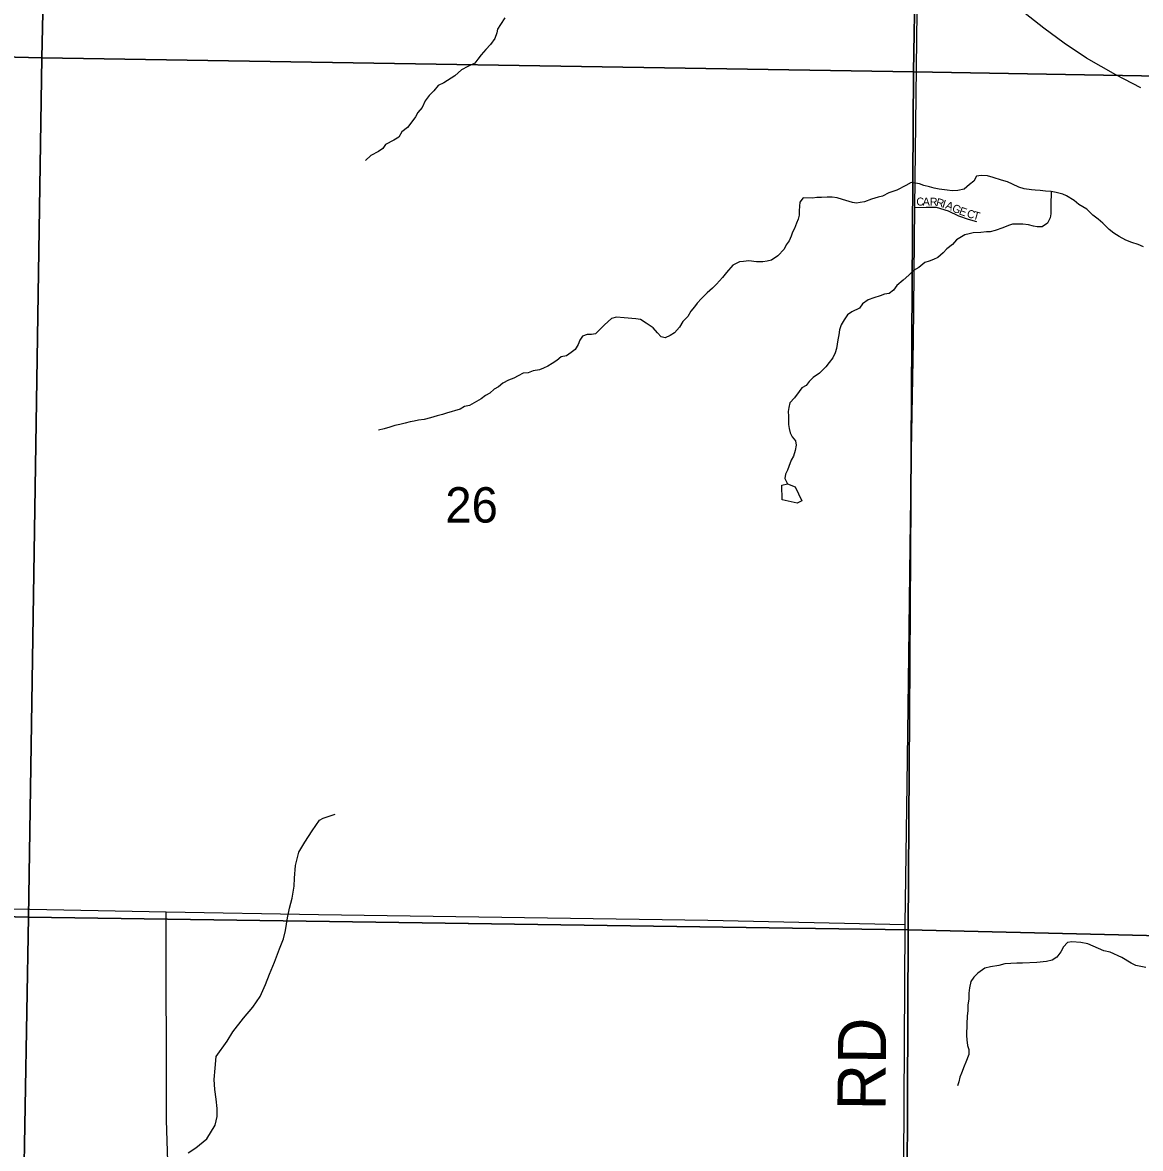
# Model space of a CAD drawing. Extents: x 1310247 to 1552180, y 377264 to 706493.
# Drawn here: x 1367792 to 1374773, y 549499 to 556532 of the extents above; entities that cross this region are included whole.
import ezdxf

# ---------------------------------------------------------------- set-up
doc = ezdxf.new("R2010")
doc.units = 0
for name, color, linetype in [('GM_X_County_Road', 7, 'Continuous'), ('GM_X_County_Road_Text', 7, 'Continuous'), ('GM_X_Minor_River', 7, 'Continuous'), ('GM_X_Section', 7, 'Continuous'), ('GM_X_Section_Text', 7, 'Continuous'), ('GM_X_Township_ROW', 7, 'Continuous'), ('GM_X_Township_Subdivision', 7, 'Continuous'), ('GM_X_Township_Subdivision_Text', 7, 'Continuous'), ('GM_X_US_Route', 7, 'Continuous')]:
    doc.layers.add(name, color=color, linetype=linetype)

msp = doc.modelspace()

# ---------------------------------------------------------------- linework, layer by layer
at = {"layer": 'GM_X_County_Road'}
for points in [[(1373304.1, 550899.1), (1373316, 551775.6), (1373326, 552581), (1373334.2, 553261.4), (1373342.4, 553857.9), (1373356.1, 554542.9), (1373364.5, 555376.1), (1373378.9, 556598.6), (1373388.4, 557282.4)], [(1362569.9, 551110.4), (1363597, 551082.9), (1364402.8, 551061.6), (1365213.1, 551046.2), (1365814.3, 551033.8), (1368689, 550977.5), (1369639.4, 550961.1), (1372071, 550924.7), (1373304.1, 550899.1)], [(1373247.9, 545596.3), (1373284.2, 547543.9), (1373304.1, 550899.1)]]:
    msp.add_lwpolyline(points, dxfattribs=at)
at = {"layer": 'GM_X_Minor_River'}
for points in [[(1370803, 556562.4), (1370775.9, 556521), (1370759, 556491.4), (1370754.4, 556467.4), (1370741.4, 556431.7), (1370714.4, 556394.3), (1370685.5, 556363), (1370656.6, 556329.7), (1370635.9, 556304.1), (1370617.2, 556278.6), (1370572.6, 556257.7), (1370534, 556236.7), (1370491, 556199.8), (1370423.8, 556155.5), (1370387.3, 556138.4), (1370360.4, 556105), (1370331.6, 556075.7), (1370306.7, 556042.3), (1370287.5, 556000.7), (1370260.7, 555971.3), (1370246, 555943.6), (1370223.1, 555912.1), (1370196.1, 555876.8), (1370161.4, 555849.6), (1370142.5, 555816), (1370109.9, 555796.8), (1370059.2, 555770.2), (1370042.5, 555744.5), (1370014, 555727.2), (1369967.3, 555702.4), (1369934.4, 555671.2)], [(1374791.2, 555131.4), (1374757.5, 555146.4), (1374719.8, 555157.4), (1374682.2, 555172.5), (1374638.8, 555195.8), (1374607.3, 555216.8), (1374577.9, 555239.7), (1374537, 555278.9), (1374509.6, 555303.8), (1374476.3, 555328.8), (1374437.2, 555366), (1374388, 555395.4), (1374358.6, 555420.3), (1374311.4, 555449.8), (1374287.7, 555460.4), (1374245.9, 555469.6), (1374216.1, 555476.5), (1374180.1, 555479.5), (1374146.2, 555482.4), (1374116.2, 555485.3), (1374092.3, 555487.9), (1374046.4, 555493.2), (1374012.7, 555504.2), (1373973.2, 555523.3), (1373943.5, 555536.2), (1373905.8, 555547.3), (1373852.2, 555564.8), (1373818.4, 555573.8), (1373778.5, 555576.9), (1373748.3, 555571.7), (1373731.5, 555542.1), (1373704.9, 555520.7), (1373672.1, 555491.5), (1373631.8, 555482.6), (1373597.8, 555481.5), (1373565.8, 555484.4), (1373516, 555491.8), (1373484.1, 555496.7), (1373456.3, 555505.5), (1373420.5, 555514.5), (1373392.8, 555525.3), (1373341, 555532.8), (1373308.5, 555513.6), (1373251.6, 555485.1), (1373201.2, 555468.4), (1373162.6, 555447.4), (1373134.4, 555442.2), (1373094, 555429.2), (1373049.6, 555412.4), (1373023.4, 555407.1), (1372999.3, 555403.8), (1372975.4, 555408.4), (1372911.8, 555426.3), (1372878.1, 555437.2), (1372848.2, 555442.1), (1372816.2, 555440.9), (1372782.1, 555439.9)], [(1372782.1, 555439.9), (1372752.1, 555438.7), (1372725.9, 555435.4), (1372666, 555437.1), (1372645.2, 555409.5), (1372644.6, 555385.5), (1372641.7, 555355.5), (1372641, 555329.4), (1372636.3, 555303.4), (1372625.7, 555279.6), (1372612.8, 555245.9), (1372600.1, 555222.1), (1372591.5, 555198.3), (1372578.7, 555168.5), (1372560, 555143), (1372547.3, 555117.2), (1372508.1, 555074.2), (1372469.3, 555047.1), (1372441.2, 555041.9), (1372415, 555036.6), (1372375, 555037.7), (1372327.1, 555043), (1372295, 555039.9), (1372268.9, 555036.6), (1372228.3, 555015.7), (1372187.1, 554970.6), (1372162.2, 554939.2), (1372125.1, 554898.1), (1372100.4, 554872.7), (1372067.6, 554843.5), (1372032.6, 554808.3), (1372003.8, 554779), (1371987.1, 554755.4), (1371964.4, 554729.9), (1371947.5, 554696.3), (1371914.7, 554665.1), (1371893.7, 554629.5), (1371862.7, 554594.2), (1371836.2, 554576.9), (1371803.9, 554563.8), (1371780, 554568.4), (1371756.6, 554593.2), (1371729.5, 554626), (1371686.3, 554655.3), (1371650.8, 554676.4), (1371620.9, 554681.2), (1371549, 554687.2), (1371501.1, 554692.6), (1371468.9, 554683.4), (1371425.8, 554644.5), (1371397, 554615.2), (1371370.2, 554587.8), (1371344.1, 554584.5), (1371318.1, 554583.2), (1371289.8, 554574), (1371271.1, 554548.4), (1371262.3, 554520.5), (1371243.5, 554489), (1371219, 554471.6), (1371188.4, 554450.3), (1371156.2, 554443.2), (1371127.6, 554421.9), (1371099.1, 554402.6), (1371072.6, 554385.3), (1371044.2, 554374), (1371019.9, 554362.7), (1370979.7, 554355.8), (1370949.4, 554344.5), (1370919.3, 554341.4), (1370886.9, 554326.2), (1370860.4, 554310.9), (1370826, 554297.8), (1370791.5, 554278.7), (1370764.9, 554257.3), (1370736.5, 554242.1), (1370709.8, 554216.7), (1370683.4, 554203.4), (1370656.8, 554182), (1370583.6, 554139.9), (1370551.5, 554134.8), (1370525, 554117.5), (1370440.2, 554091.7), (1370414, 554084.4), (1370381.8, 554075.3), (1370339.4, 554062.4), (1370301.1, 554053.4), (1370265, 554048.4), (1370236.8, 554043.1), (1370212.6, 554037.8), (1370182.4, 554030.6), (1370148.2, 554021.5), (1370117.9, 554014.3), (1370085.7, 554005.2), (1370049.4, 553994.1), (1370015.1, 553985)], [(1374216.1, 555476.5), (1374213.8, 555392.2), (1374212.3, 555338.1), (1374209.6, 555312.1), (1374192.7, 555278.4), (1374158.1, 555255.3), (1374128.1, 555256.1), (1374104.2, 555260.8), (1374074.3, 555267.7), (1374038.5, 555272.7), (1374012.5, 555273.4), (1373974.4, 555272.4), (1373948.2, 555265.1), (1373913.8, 555250), (1373865.3, 555233.3), (1373835, 555224.1), (1373811, 555224.8), (1373776.9, 555221.7), (1373728.8, 555219), (1373702.6, 555211.7), (1373676.4, 555206.4), (1373623.6, 555175.8), (1373598.8, 555146.3), (1373564, 555119.2), (1373541.3, 555093.7), (1373506.5, 555064.6), (1373480.1, 555051.3), (1373453.8, 555041.9), (1373425.6, 555032.7), (1373388.7, 555001.6), (1373356.2, 554982.4), (1373325.4, 554953.2), (1373290.6, 554924), (1373251.6, 554889), (1373230.8, 554859.5), (1373204.3, 554840.1), (1373174.1, 554834.9), (1373147.8, 554825.6), (1373107.4, 554812.7), (1373073.1, 554799.6), (1373036.4, 554774.5), (1373017.7, 554748.9), (1372971, 554726.2), (1372942.5, 554706.9), (1372921.6, 554675.3), (1372904.8, 554643.7), (1372893.9, 554611.9), (1372889.1, 554581.9), (1372882.2, 554550), (1372874.8, 554496), (1372866, 554468.1), (1372851.2, 554438.4), (1372828.4, 554409), (1372807.6, 554381.4), (1372768.6, 554342.4), (1372729.8, 554315.3), (1372705.1, 554289.9), (1372684.4, 554264.4), (1372658, 554251.1), (1372641.4, 554227.5), (1372612.3, 554188.2), (1372583.4, 554156.8), (1372576.6, 554126.9), (1372574, 554102.9), (1372575.2, 554072.8), (1372575.8, 554020.6), (1372579.1, 553996.4), (1372586.4, 553970.1), (1372597.7, 553943.7), (1372619.1, 553919), (1372622.4, 553892.8), (1372617.4, 553858.8), (1372606.5, 553823), (1372591.8, 553799.3), (1372576.7, 553759.6), (1372568.1, 553735.8), (1372555.5, 553712), (1372552.7, 553684), (1372567.8, 553651.5)], [(1372536.5, 553551.5), (1372532.8, 553641.9), (1372567.8, 553651.5)], [(1372567.8, 553651.5), (1372616.6, 553631.7), (1372658.4, 553544.5), (1372630, 553529.2), (1372536.5, 553551.5)], [(1368827.1, 549472.1), (1368873.9, 549503.1), (1368943.7, 549559), (1368994.5, 549645.6), (1369008.2, 549699.3), (1369007.8, 549749.4), (1369001.6, 549807.8), (1368993.5, 549868.1), (1368989.4, 549930.4), (1368995.6, 550000.3), (1369002, 550074.3), (1369071, 550168.3), (1369104.9, 550227.4), (1369171.6, 550313.5), (1369229.8, 550381.9), (1369276, 550448.6), (1369310.4, 550523.7), (1369334.4, 550587.1), (1369364.8, 550662.3), (1369397.4, 550745.4), (1369421.4, 550808.8), (1369435.1, 550860.5), (1369447.6, 550940.3), (1369459.5, 551000), (1369475.4, 551061.7), (1369487.8, 551137.5), (1369491.4, 551187.4), (1369495.9, 551267.5), (1369516.5, 551349), (1369554.5, 551412), (1369600.7, 551482.7), (1369646.9, 551549.4), (1369669.3, 551562.7), (1369744.1, 551586.4)], [(1374805.6, 550629.8), (1374743.8, 550641.4), (1374714.1, 550656.1), (1374656.8, 550691.6), (1374583.5, 550725.4), (1374543.6, 550734.4), (1374444.4, 550776.9), (1374400.6, 550786), (1374344.5, 550789.5), (1374316.4, 550786.2), (1374291.7, 550758.8), (1374274.9, 550727.2), (1374250, 550693.9), (1374221.5, 550674.6), (1374185.3, 550667.5), (1374125, 550661), (1374036.7, 550657.3), (1374000.6, 550656.2), (1373926.4, 550652.1), (1373888.1, 550643), (1373835.8, 550634.4), (1373801.5, 550625.2), (1373756.6, 550594.4), (1373732, 550569), (1373713.3, 550541.5), (1373704.3, 550501.7), (1373701.5, 550469.8), (1373700.7, 550433.8), (1373695.7, 550393.9), (1373694.9, 550360), (1373690.1, 550326.1), (1373688.9, 550278.1), (1373687.1, 550204.2), (1373688.5, 550178.1), (1373693.7, 550142), (1373701.1, 550117.8), (1373700.3, 550085.8), (1373683.1, 550038.3), (1373672.5, 550012.5), (1373655.4, 549969), (1373644.8, 549945.2), (1373638.1, 549915.4), (1373629.5, 549889.6)]]:
    msp.add_lwpolyline(points, dxfattribs=at)
at = {"layer": 'GM_X_Section'}
for points in [[(1362710.2, 561996.6), (1368035.3, 561851.6), (1367913.1, 556311.9), (1362599.7, 556444.5)], [(1368035.3, 561851.6), (1373450.2, 561623.6), (1373354.9, 556223.4), (1367913.1, 556311.9)], [(1373450.2, 561623.6), (1378767.5, 561400.2), (1378698.4, 556185.4), (1378695.2, 556131.5), (1373354.9, 556223.4)], [(1367913.1, 556311.9), (1367828.5, 550943.2), (1362647, 551075), (1362599.7, 556444.5)], [(1367913.1, 556311.9), (1373354.9, 556223.4), (1373322, 550865.2), (1367828.5, 550943.2)], [(1378695.2, 556131.5), (1378663.5, 550736.9), (1373322, 550865.2), (1373354.9, 556223.4)], [(1362647, 551075), (1367828.5, 550943.2), (1367735.2, 545620.8), (1362530.6, 545703.1)], [(1367828.5, 550943.2), (1373322, 550865.2), (1373300.7, 545567.2), (1373200.7, 545569.5), (1367735.2, 545620.8)], [(1373322, 550865.2), (1378663.5, 550736.9), (1378613.8, 545511.6), (1373300.7, 545567.2)]]:
    msp.add_lwpolyline(points, close=True, dxfattribs=at)
at = {"layer": 'GM_X_Township_ROW'}
msp.add_lwpolyline([(1368748.1, 546780.5), (1368760.3, 547538.7), (1368691.1, 549675.7), (1368689, 550977.5)], dxfattribs=at)
at = {"layer": 'GM_X_Township_Subdivision'}
msp.add_lwpolyline([(1373364.5, 555376.1), (1373433.8, 555379.7), (1373497.6, 555379.4), (1373571.6, 555356.6), (1373637.5, 555323.9), (1373697.6, 555303.3), (1373748.2, 555289.1)], dxfattribs=at)
at = {"layer": 'GM_X_US_Route'}
msp.add_lwpolyline([(1374775.7, 556124.5), (1374619.7, 556205.8), (1374435.4, 556308.9), (1374295.5, 556402.5), (1374169.7, 556496.1), (1374053.5, 556587.8)], dxfattribs=at)

# ---------------------------------------------------------------- texts
at = {"layer": 'GM_X_County_Road_Text'}
msp.add_text('RD', height=300, rotation=89.50586, dxfattribs=at).set_placement((1373180.4, 549735.4))
at = {"layer": 'GM_X_Section_Text'}
msp.add_text('26', height=221, rotation=0.00001, dxfattribs=at).set_placement((1370431.8, 553408.7))
at = {"layer": 'GM_X_Township_Subdivision_Text'}
for s, rotation, p in [('C', 359.83, (1373373.2, 555389)), ('A', 359.82515, (1373412.8, 555388.9)), ('R', 357.8625, (1373456.3, 555388.8)), ('R', 346.9931, (1373493.4, 555387.6)), ('I', 342.91656, (1373531.1, 555378.9)), ('A', 338.25947, (1373551.1, 555372.8)), ('G', 334.14855, (1373591.1, 555356.9)), ('E', 339.99681, (1373635.9, 555335.6)), ('C', 343.76063, (1373684.9, 555318.4)), ('T', 343.80877, (1373723, 555307.3))]:
    msp.add_text(s, height=50, rotation=rotation, dxfattribs=at).set_placement(p)

doc.saveas('drawing.dxf')
